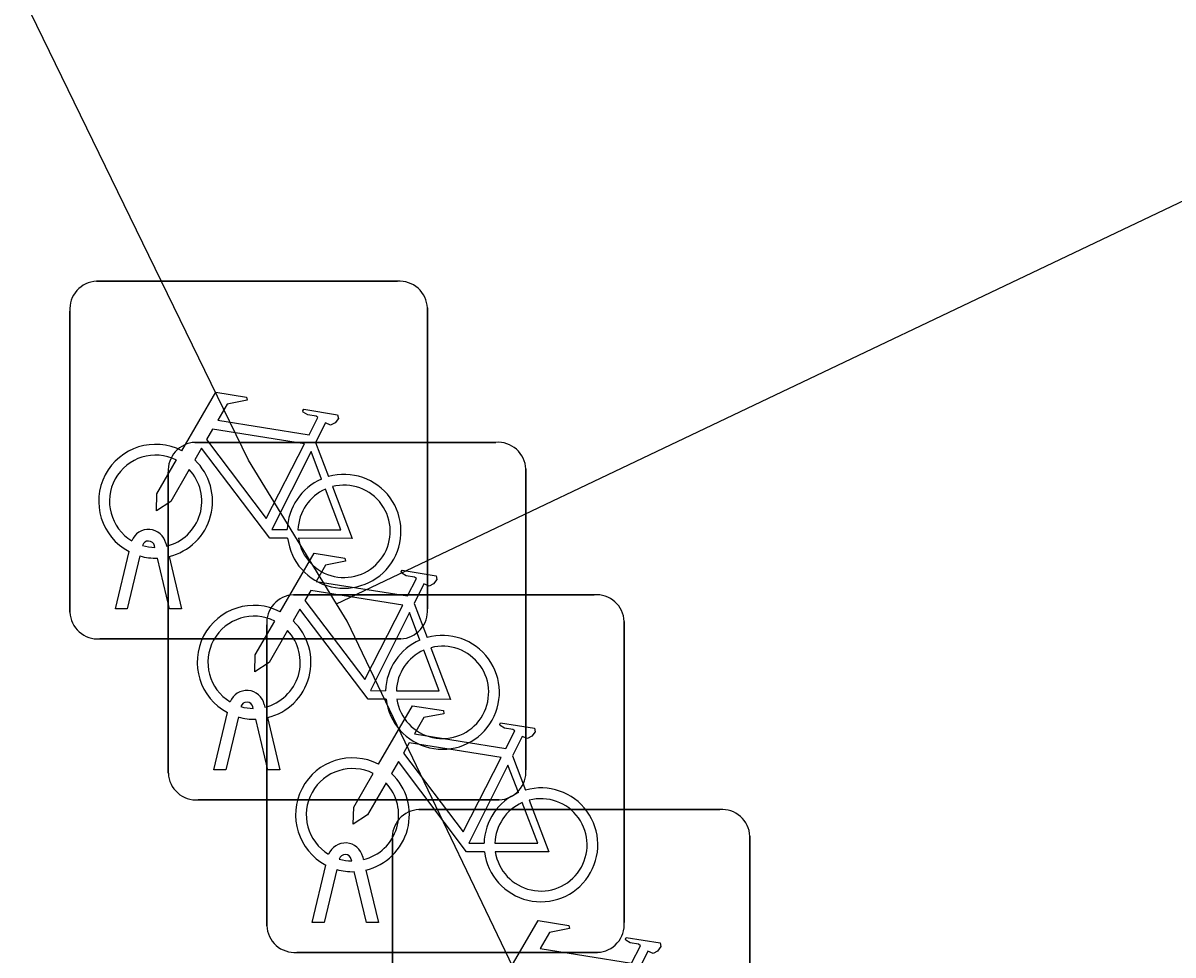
# Model space of a CAD drawing. Extents: x 160457 to 162082, y 388340 to 389736.
# Drawn here: x 161067.968 to 161071.182, y 388881.149 to 388883.753 of the extents above; entities that cross this region are included whole.
import ezdxf

# ---------------------------------------------------------------- set-up
doc = ezdxf.new("R2010")
doc.units = 0
for name, color, linetype in [('IMGEO_Fietsenrek', 7, 'Continuous'), ('IMGEO_Parkeervlak_open', 7, 'Continuous'), ('IMGEO_Rijbaan_lokaal_open', 7, 'Continuous')]:
    doc.layers.add(name, color=color, linetype=linetype)

msp = doc.modelspace()

# ---------------------------------------------------------------- linework, layer by layer
at = {"layer": 'IMGEO_Fietsenrek'}
for p, q in [((161068.1739, 388883.0315), (161069.0148, 388883.0315)), ((161069.0148, 388883.0315), (161068.1739, 388883.0315)), ((161069.0985, 388882.9571), (161069.0985, 388882.1162)), ((161069.0985, 388882.1162), (161069.0985, 388882.9571)), ((161068.0995, 388882.1069), (161068.0995, 388882.9478)), ((161068.0995, 388882.9478), (161068.0995, 388882.1069)), ((161068.4489, 388882.5815), (161069.2898, 388882.5815)), ((161069.2898, 388882.5815), (161068.4489, 388882.5815)), ((161068.7862, 388882.5812), (161068.8225, 388882.486)), ((161069.3735, 388882.5071), (161069.3735, 388881.6662)), ((161069.3735, 388881.6662), (161069.3735, 388882.5071)), ((161068.3745, 388881.6569), (161068.3745, 388882.4978)), ((161068.3745, 388882.4978), (161068.3745, 388881.6569)), ((161068.3369, 388882.2879), (161068.3359, 388882.2922)), ((161068.3676, 388882.2994), (161068.3694, 388882.2915)), ((161068.2265, 388882.1163), (161068.2648, 388882.2763)), ((161068.2952, 388882.2641), (161068.2599, 388882.1163)), ((161068.378, 388882.1163), (161068.3441, 388882.258)), ((161068.3764, 388882.2623), (161068.4114, 388882.1163)), ((161068.7239, 388882.1555), (161069.5648, 388882.1555)), ((161069.5648, 388882.1555), (161068.7239, 388882.1555)), ((161069.0612, 388882.1312), (161069.0975, 388882.036)), ((161068.2599, 388882.1163), (161068.2265, 388882.1163)), ((161068.4114, 388882.1163), (161068.378, 388882.1163)), ((161068.6495, 388881.2309), (161068.6495, 388882.0718)), ((161068.6495, 388882.0718), (161068.6495, 388881.2309)), ((161069.6485, 388882.0811), (161069.6485, 388881.2402)), ((161069.6485, 388881.2402), (161069.6485, 388882.0811)), ((161069.0241, 388882.0325), (161068.1832, 388882.0325)), ((161068.1832, 388882.0325), (161069.0241, 388882.0325)), ((161068.6119, 388881.8379), (161068.6109, 388881.8422)), ((161068.6426, 388881.8494), (161068.6444, 388881.8415)), ((161068.5015, 388881.6663), (161068.5398, 388881.8263)), ((161068.5702, 388881.8141), (161068.5349, 388881.6663)), ((161068.653, 388881.6663), (161068.6191, 388881.808)), ((161068.6514, 388881.8123), (161068.6864, 388881.6663)), ((161069.3362, 388881.7052), (161069.3725, 388881.61)), ((161068.5349, 388881.6663), (161068.5015, 388881.6663)), ((161068.6864, 388881.6663), (161068.653, 388881.6663)), ((161069.2991, 388881.5825), (161068.4582, 388881.5825)), ((161068.4582, 388881.5825), (161069.2991, 388881.5825)), ((161069.0749, 388881.5555), (161069.9158, 388881.5555)), ((161069.9158, 388881.5555), (161069.0749, 388881.5555)), ((161069.9995, 388881.4811), (161069.9995, 388880.6402)), ((161069.9995, 388880.6402), (161069.9995, 388881.4811)), ((161069.0005, 388880.6309), (161069.0005, 388881.4718)), ((161069.0005, 388881.4718), (161069.0005, 388880.6309)), ((161068.8869, 388881.4119), (161068.8859, 388881.4162)), ((161068.9176, 388881.4234), (161068.9194, 388881.4155)), ((161068.7765, 388881.2403), (161068.8148, 388881.4003)), ((161068.8452, 388881.3881), (161068.8099, 388881.2403)), ((161068.928, 388881.2403), (161068.8941, 388881.382)), ((161068.9264, 388881.3863), (161068.9614, 388881.2403)), ((161068.8099, 388881.2403), (161068.7765, 388881.2403)), ((161068.9614, 388881.2403), (161068.928, 388881.2403)), ((161069.5741, 388881.1565), (161068.7332, 388881.1565)), ((161068.7332, 388881.1565), (161069.5741, 388881.1565))]:
    msp.add_line(p, q, dxfattribs=at)
for points in [[(161068.4121, 388882.5582), (161068.5068, 388882.7217), (161068.593, 388882.7079), (161068.5947, 388882.6992), (161068.5386, 388882.6883), (161068.5124, 388882.643), (161068.7676, 388882.6022)], [(161068.7676, 388882.6022), (161068.7926, 388882.651), (161068.7875, 388882.655), (161068.7643, 388882.6587), (161068.7516, 388882.6662), (161068.7506, 388882.6693), (161068.7528, 388882.6739), (161068.8476, 388882.6588), (161068.8499, 388882.6485), (161068.8405, 388882.6361), (161068.8281, 388882.6297), (161068.8136, 388882.6359), (161068.7862, 388882.5812)], [(161068.7547, 388882.577), (161068.4979, 388882.618), (161068.4812, 388882.5892), (161068.6482, 388882.3689), (161068.7547, 388882.577)], [(161068.7078, 388882.3135), (161068.6581, 388882.3136), (161068.4674, 388882.5653), (161068.4484, 388882.5325)], [(161068.8027, 388882.479), (161068.7734, 388882.5558), (161068.664, 388882.3377), (161068.7067, 388882.3376)], [(161068.4328, 388882.5057), (161068.3812, 388882.4165), (161068.3413, 388882.3905), (161068.3425, 388882.438), (161068.397, 388882.5322)], [(161068.7367, 388882.3375), (161068.8566, 388882.3373), (161068.8134, 388882.4509)], [(161068.8332, 388882.4578), (161068.8882, 388882.3132), (161068.7381, 388882.3135)], [(161068.6871, 388882.1082), (161068.7818, 388882.2717), (161068.868, 388882.2579), (161068.8697, 388882.2492), (161068.8136, 388882.2383), (161068.7874, 388882.193), (161069.0426, 388882.1522)], [(161069.0426, 388882.1522), (161069.0676, 388882.201), (161069.0625, 388882.205), (161069.0393, 388882.2087), (161069.0266, 388882.2162), (161069.0256, 388882.2193), (161069.0278, 388882.2239), (161069.1226, 388882.2088), (161069.1249, 388882.1985), (161069.1155, 388882.1861), (161069.1031, 388882.1797), (161069.0886, 388882.1859), (161069.0612, 388882.1312)], [(161069.0297, 388882.127), (161068.7729, 388882.168), (161068.7562, 388882.1392), (161068.9232, 388881.9189), (161069.0297, 388882.127)], [(161068.9828, 388881.8635), (161068.9331, 388881.8636), (161068.7424, 388882.1153), (161068.7234, 388882.0825)], [(161069.0777, 388882.029), (161069.0484, 388882.1058), (161068.939, 388881.8877), (161068.9817, 388881.8876)], [(161068.7078, 388882.0557), (161068.6562, 388881.9665), (161068.6163, 388881.9405), (161068.6175, 388881.988), (161068.672, 388882.0822)], [(161069.0117, 388881.8875), (161069.1316, 388881.8873), (161069.0884, 388882.0009)], [(161069.1082, 388882.0078), (161069.1632, 388881.8632), (161069.0131, 388881.8635)], [(161068.9621, 388881.6822), (161069.0568, 388881.8457), (161069.143, 388881.8319), (161069.1447, 388881.8232), (161069.0886, 388881.8123), (161069.0624, 388881.767), (161069.3176, 388881.7262)], [(161069.3176, 388881.7262), (161069.3426, 388881.775), (161069.3375, 388881.779), (161069.3143, 388881.7827), (161069.3016, 388881.7902), (161069.3006, 388881.7933), (161069.3028, 388881.7979), (161069.3976, 388881.7828), (161069.3999, 388881.7725), (161069.3905, 388881.7601), (161069.3781, 388881.7537), (161069.3636, 388881.7599), (161069.3362, 388881.7052)], [(161069.3047, 388881.701), (161069.0479, 388881.742), (161069.0312, 388881.7132), (161069.1982, 388881.4929), (161069.3047, 388881.701)], [(161069.2578, 388881.4375), (161069.2081, 388881.4376), (161069.0174, 388881.6893), (161068.9984, 388881.6565)], [(161069.3527, 388881.603), (161069.3234, 388881.6798), (161069.214, 388881.4617), (161069.2567, 388881.4616)], [(161068.9828, 388881.6297), (161068.9312, 388881.5405), (161068.8913, 388881.5145), (161068.8925, 388881.562), (161068.947, 388881.6562)], [(161069.2867, 388881.4615), (161069.4066, 388881.4613), (161069.3634, 388881.5749)], [(161069.3832, 388881.5818), (161069.4382, 388881.4372), (161069.2881, 388881.4375)], [(161069.3131, 388881.0822), (161069.4078, 388881.2457), (161069.494, 388881.2319), (161069.4957, 388881.2232), (161069.4396, 388881.2123), (161069.4134, 388881.167), (161069.6686, 388881.1262)], [(161069.6686, 388881.1262), (161069.6936, 388881.175), (161069.6885, 388881.179), (161069.6653, 388881.1827), (161069.6526, 388881.1902), (161069.6516, 388881.1933), (161069.6538, 388881.1979), (161069.7486, 388881.1828), (161069.7509, 388881.1725), (161069.7415, 388881.1601), (161069.7291, 388881.1537), (161069.7146, 388881.1599), (161069.6872, 388881.1052)]]:
    msp.add_lwpolyline(points, dxfattribs=at)
for centre, radius, start, end in [((161068.1772, 388882.9536), 0.0779, 92.4484, 184.2845), ((161068.1772, 388882.9536), 0.0779, 92.4484, 184.2845), ((161069.0206, 388882.9538), 0.0779, 2.4484, 94.2845), ((161069.0206, 388882.9538), 0.0779, 2.4484, 94.2845), ((161068.3391, 388882.4169), 0.159, 62.6766, 242.1369), ((161068.4522, 388882.5036), 0.0779, 92.4484, 184.2845), ((161068.4522, 388882.5036), 0.0779, 92.4484, 184.2845), ((161069.2956, 388882.5038), 0.0779, 2.4484, 94.2845), ((161069.2956, 388882.5038), 0.0779, 2.4484, 94.2845), ((161068.3391, 388882.4169), 0.129, 63.3192, 238.903), ((161068.3391, 388882.4169), 0.129, 283.6043, 43.4302), ((161068.3391, 388882.4169), 0.159, 283.5766, 46.6042), ((161068.8657, 388882.3329), 0.159, 113.3408, 178.3217), ((161068.8657, 388882.3329), 0.159, 187.0065, 105.7708), ((161068.8657, 388882.3329), 0.129, 113.923, 177.9556), ((161068.8657, 388882.3329), 0.129, 188.6715, 104.5883), ((161068.3189, 388882.2883), 0.0499, 12.8025, 158.6934), ((161068.3189, 388882.2883), 0.0174, 12.8025, 163.4502), ((161068.3391, 388882.4169), 0.129, 253.415, 269.0204), ((161068.3391, 388882.4169), 0.159, 253.9967, 271.7867), ((161068.7272, 388882.0776), 0.0779, 92.4484, 184.2845), ((161068.7272, 388882.0776), 0.0779, 92.4484, 184.2845), ((161069.5706, 388882.0778), 0.0779, 2.4484, 94.2845), ((161069.5706, 388882.0778), 0.0779, 2.4484, 94.2845), ((161068.6141, 388881.9669), 0.159, 62.6766, 242.1369), ((161068.1774, 388882.1102), 0.0779, 182.4484, 274.2845), ((161068.1774, 388882.1102), 0.0779, 182.4484, 274.2845), ((161068.6141, 388881.9669), 0.129, 63.3192, 238.903), ((161069.0208, 388882.1104), 0.0779, 272.4484, 4.2845), ((161069.0208, 388882.1104), 0.0779, 272.4484, 4.2845), ((161068.6141, 388881.9669), 0.129, 283.6043, 43.4302), ((161068.6141, 388881.9669), 0.159, 283.5766, 46.6042), ((161069.1407, 388881.8829), 0.159, 113.3408, 178.3217), ((161069.1407, 388881.8829), 0.159, 187.0065, 105.7708), ((161069.1407, 388881.8829), 0.129, 113.923, 177.9556), ((161069.1407, 388881.8829), 0.129, 188.6715, 104.5883), ((161068.5939, 388881.8383), 0.0499, 12.8025, 158.6934), ((161068.5939, 388881.8383), 0.0174, 12.8025, 163.4502), ((161068.6141, 388881.9669), 0.129, 253.415, 269.0204), ((161068.6141, 388881.9669), 0.159, 253.9967, 271.7867), ((161068.8891, 388881.5409), 0.159, 62.6766, 242.1369), ((161068.8891, 388881.5409), 0.129, 63.3192, 238.903), ((161068.4524, 388881.6602), 0.0779, 182.4484, 274.2845), ((161068.4524, 388881.6602), 0.0779, 182.4484, 274.2845), ((161068.8891, 388881.5409), 0.159, 283.5766, 46.6042), ((161069.2958, 388881.6604), 0.0779, 272.4484, 4.2845), ((161069.2958, 388881.6604), 0.0779, 272.4484, 4.2845), ((161068.8891, 388881.5409), 0.129, 283.6043, 43.4302), ((161069.4157, 388881.4569), 0.159, 187.0065, 105.7708), ((161069.4157, 388881.4569), 0.159, 113.3408, 178.3217), ((161069.4157, 388881.4569), 0.129, 113.923, 177.9556), ((161069.4157, 388881.4569), 0.129, 188.6715, 104.5883), ((161069.0782, 388881.4776), 0.0779, 92.4484, 184.2845), ((161069.0782, 388881.4776), 0.0779, 92.4484, 184.2845), ((161069.9216, 388881.4778), 0.0779, 2.4484, 94.2845), ((161069.9216, 388881.4778), 0.0779, 2.4484, 94.2845), ((161068.8689, 388881.4123), 0.0499, 12.8025, 158.6934), ((161068.8689, 388881.4123), 0.0174, 12.8025, 163.4502), ((161068.8891, 388881.5409), 0.129, 253.415, 269.0204), ((161068.8891, 388881.5409), 0.159, 253.9967, 271.7867), ((161068.7274, 388881.2342), 0.0779, 182.4484, 274.2845), ((161068.7274, 388881.2342), 0.0779, 182.4484, 274.2845), ((161069.5708, 388881.2344), 0.0779, 272.4484, 4.2845), ((161069.5708, 388881.2344), 0.0779, 272.4484, 4.2845)]:
    msp.add_arc(centre, radius, start, end, dxfattribs=at)
at = {"layer": 'IMGEO_Parkeervlak_open'}
msp.add_lwpolyline([(161071.313, 388878.446), (161070.749, 388878.17), (161068.874, 388882.082), (161068.844, 388882.13)], dxfattribs=at)
at = {"layer": 'IMGEO_Rijbaan_lokaal_open'}
for points in [[(161068.844, 388882.13), (161068.599, 388882.532), (161064.755, 388890.424)], [(161068.844, 388882.13), (161085.023, 388889.833)]]:
    msp.add_lwpolyline(points, dxfattribs=at)

doc.saveas('drawing.dxf')
